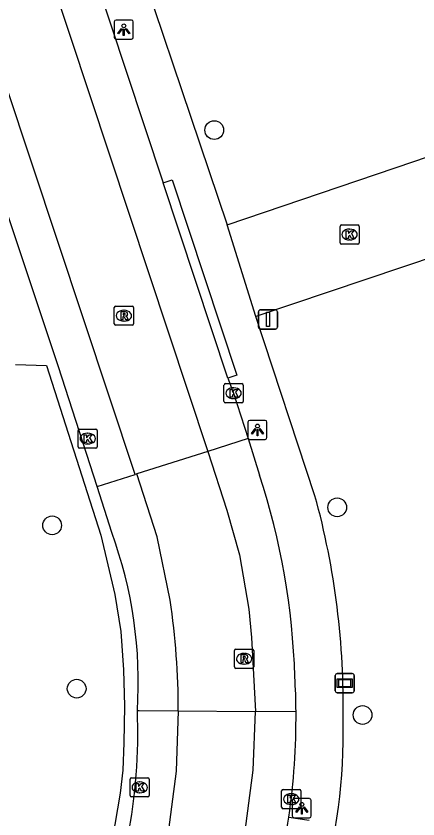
# Model space of a CAD drawing. Extents: x 162990 to 165007, y 383433 to 384336.
# Drawn here: x 164867.83 to 164888.8, y 383758.27 to 383800.16 of the extents above; entities that cross this region are included whole.
import ezdxf

# ---------------------------------------------------------------- set-up
doc = ezdxf.new("R2010")
doc.units = 0
for name, color, linetype in [('IMGEO_Boom', 7, 'Continuous'), ('IMGEO_Kolk', 7, 'Continuous'), ('IMGEO_Lichtpunt', 7, 'Continuous'), ('IMGEO_Rijbaan_lokaal_gesloten', 7, 'Continuous'), ('IMGEO_Rijbaan_lokaal_open', 7, 'Continuous'), ('IMGEO_Rioolput', 7, 'Continuous'), ('IMGEO_Verkeersbordpaal', 7, 'Continuous'), ('IMGEO_Verklikker', 7, 'Continuous'), ('IMGEO_Voetpad_open', 7, 'Continuous')]:
    doc.layers.add(name, color=color, linetype=linetype)

msp = doc.modelspace()

# ---------------------------------------------------------------- linework, layer by layer
at = {"layer": 'IMGEO_Boom'}
for centre in [(164878.175, 383794.212), (164884.587, 383774.529), (164869.716, 383773.59), (164870.997, 383765.069), (164885.91, 383763.696)]:
    msp.add_circle(centre, 0.489, dxfattribs=at)
at = {"layer": 'IMGEO_Kolk'}
for p, q in [((164884.733, 383788.338), (164884.733, 383789.19)), ((164884.808, 383789.264), (164885.66, 383789.264)), ((164885.221, 383789.044), (164885.246, 383789.044)), ((164885.734, 383789.19), (164885.734, 383788.338)), ((164885.66, 383788.264), (164884.808, 383788.264)), ((164885.244, 383788.484), (164885.219, 383788.484)), ((164878.756, 383780.986), (164879.608, 383780.986)), ((164878.681, 383780.06), (164878.681, 383780.912)), ((164879.169, 383780.766), (164879.194, 383780.766)), ((164879.682, 383780.912), (164879.682, 383780.06)), ((164879.192, 383780.206), (164879.167, 383780.206)), ((164879.608, 383779.986), (164878.756, 383779.986)), ((164871.072, 383777.689), (164871.072, 383778.541)), ((164871.147, 383778.615), (164871.999, 383778.615)), ((164872.073, 383778.541), (164872.073, 383777.689)), ((164871.56, 383778.395), (164871.585, 383778.395)), ((164871.583, 383777.835), (164871.558, 383777.835)), ((164871.999, 383777.615), (164871.147, 383777.615)), ((164873.783, 383759.495), (164873.783, 383760.347)), ((164873.858, 383760.421), (164874.71, 383760.421)), ((164874.271, 383760.201), (164874.296, 383760.201)), ((164874.784, 383760.347), (164874.784, 383759.495)), ((164874.294, 383759.641), (164874.269, 383759.641)), ((164881.689, 383758.879), (164881.689, 383759.731)), ((164881.764, 383759.805), (164882.616, 383759.805)), ((164882.69, 383759.731), (164882.69, 383758.879)), ((164874.71, 383759.421), (164873.858, 383759.421)), ((164882.177, 383759.585), (164882.202, 383759.585)), ((164882.616, 383758.805), (164881.764, 383758.805)), ((164882.2, 383759.025), (164882.175, 383759.025))]:
    msp.add_line(p, q, dxfattribs=at)
for points in [[(164884.733, 383788.338), (164884.733, 383789.19)], [(164884.808, 383789.264), (164885.66, 383789.264)], [(164885.054, 383788.964), (164885.177, 383788.964), (164885.177, 383788.813), (164885.307, 383788.964), (164885.471, 383788.964), (164885.325, 383788.813), (164885.478, 383788.564), (164885.326, 383788.564), (164885.241, 383788.728), (164885.177, 383788.661), (164885.177, 383788.564), (164885.054, 383788.564), (164885.054, 383788.964)], [(164885.734, 383789.19), (164885.734, 383788.338)], [(164885.66, 383788.264), (164884.808, 383788.264)], [(164878.756, 383780.986), (164879.608, 383780.986)], [(164878.681, 383780.06), (164878.681, 383780.912)], [(164879.002, 383780.686), (164879.125, 383780.686), (164879.125, 383780.535), (164879.255, 383780.686), (164879.419, 383780.686), (164879.273, 383780.535), (164879.426, 383780.286), (164879.274, 383780.286), (164879.189, 383780.45), (164879.125, 383780.383), (164879.125, 383780.286), (164879.002, 383780.286), (164879.002, 383780.686)], [(164879.682, 383780.912), (164879.682, 383780.06)], [(164879.608, 383779.986), (164878.756, 383779.986)], [(164871.072, 383777.689), (164871.072, 383778.541)], [(164871.147, 383778.615), (164871.999, 383778.615)], [(164872.073, 383778.541), (164872.073, 383777.689)], [(164871.393, 383778.315), (164871.516, 383778.315), (164871.516, 383778.164), (164871.646, 383778.315), (164871.81, 383778.315), (164871.664, 383778.164), (164871.817, 383777.915), (164871.665, 383777.915), (164871.58, 383778.079), (164871.516, 383778.012), (164871.516, 383777.915), (164871.393, 383777.915), (164871.393, 383778.315)], [(164871.999, 383777.615), (164871.147, 383777.615)], [(164873.783, 383759.495), (164873.783, 383760.347)], [(164873.858, 383760.421), (164874.71, 383760.421)], [(164874.104, 383760.121), (164874.227, 383760.121), (164874.227, 383759.97), (164874.357, 383760.121), (164874.521, 383760.121), (164874.375, 383759.97), (164874.528, 383759.721), (164874.376, 383759.721), (164874.291, 383759.885), (164874.227, 383759.818), (164874.227, 383759.721), (164874.104, 383759.721), (164874.104, 383760.121)], [(164874.784, 383760.347), (164874.784, 383759.495)], [(164881.689, 383758.879), (164881.689, 383759.731)], [(164881.764, 383759.805), (164882.616, 383759.805)], [(164882.69, 383759.731), (164882.69, 383758.879)], [(164874.71, 383759.421), (164873.858, 383759.421)], [(164882.01, 383759.505), (164882.133, 383759.505), (164882.133, 383759.354), (164882.263, 383759.505), (164882.427, 383759.505), (164882.281, 383759.354), (164882.434, 383759.105), (164882.282, 383759.105), (164882.197, 383759.269), (164882.133, 383759.202), (164882.133, 383759.105), (164882.01, 383759.105), (164882.01, 383759.505)], [(164882.616, 383758.805), (164881.764, 383758.805)]]:
    msp.add_lwpolyline(points, dxfattribs=at)
for centre, start, end in [((164884.81, 383789.188), 91.552, 178.448), ((164884.81, 383789.188), 91.552, 178.448), ((164885.658, 383789.188), 1.552, 88.448), ((164885.658, 383789.188), 1.552, 88.448), ((164884.81, 383788.34), 181.552, 268.448), ((164884.81, 383788.34), 181.552, 268.448), ((164885.658, 383788.34), 271.552, 358.448), ((164885.658, 383788.34), 271.552, 358.448), ((164878.758, 383780.91), 91.552, 178.448), ((164878.758, 383780.91), 91.552, 178.448), ((164879.606, 383780.91), 1.552, 88.448), ((164879.606, 383780.91), 1.552, 88.448), ((164878.758, 383780.062), 181.552, 268.448), ((164878.758, 383780.062), 181.552, 268.448), ((164879.606, 383780.062), 271.552, 358.448), ((164879.606, 383780.062), 271.552, 358.448), ((164871.149, 383778.539), 91.552, 178.448), ((164871.149, 383778.539), 91.552, 178.448), ((164871.997, 383778.539), 1.552, 88.448), ((164871.997, 383778.539), 1.552, 88.448), ((164871.149, 383777.691), 181.552, 268.448), ((164871.149, 383777.691), 181.552, 268.448), ((164871.997, 383777.691), 271.552, 358.448), ((164871.997, 383777.691), 271.552, 358.448), ((164873.86, 383760.345), 91.552, 178.448), ((164873.86, 383760.345), 91.552, 178.448), ((164874.708, 383760.345), 1.552, 88.448), ((164874.708, 383760.345), 1.552, 88.448), ((164881.766, 383759.729), 91.552, 178.448), ((164881.766, 383759.729), 91.552, 178.448), ((164882.614, 383759.729), 1.552, 88.448), ((164882.614, 383759.729), 1.552, 88.448), ((164873.86, 383759.497), 181.552, 268.448), ((164873.86, 383759.497), 181.552, 268.448), ((164874.708, 383759.497), 271.552, 358.448), ((164874.708, 383759.497), 271.552, 358.448), ((164881.766, 383758.881), 181.552, 268.448), ((164881.766, 383758.881), 181.552, 268.448), ((164882.614, 383758.881), 271.552, 358.448), ((164882.614, 383758.881), 271.552, 358.448)]:
    msp.add_arc(centre, 0.0765, start, end, dxfattribs=at)
for centre, major_axis, ratio, start_param, end_param in [((164885.22, 383788.764), (-0.387, 0.002), 0.722429, 4.712389, 7.853982), ((164885.245, 383788.764), (-0.39, 0.002), 0.717154, 1.570796, 4.712389), ((164879.168, 383780.486), (-0.387, 0.002), 0.722429, 4.712389, 7.853982), ((164879.193, 383780.486), (-0.39, 0.002), 0.717154, 1.570796, 4.712389), ((164871.559, 383778.115), (-0.387, 0.002), 0.722429, 4.712389, 7.853982), ((164871.584, 383778.115), (-0.39, 0.002), 0.717154, 1.570796, 4.712389), ((164874.27, 383759.921), (-0.387, 0.002), 0.722429, 4.712389, 7.853982), ((164874.295, 383759.921), (-0.39, 0.002), 0.717154, 1.570796, 4.712389), ((164882.176, 383759.305), (-0.387, 0.002), 0.722429, 4.712389, 7.853982), ((164882.201, 383759.305), (-0.39, 0.002), 0.717154, 1.570796, 4.712389)]:
    msp.add_ellipse(centre, major_axis=major_axis, ratio=ratio, start_param=start_param, end_param=end_param, dxfattribs=at)
at = {"layer": 'IMGEO_Lichtpunt'}
for p, q in [((164872.954, 383799.856), (164872.954, 383799.049)), ((164872.954, 383799.856), (164872.954, 383799.049)), ((164873.856, 383799.951), (164873.048, 383799.951)), ((164873.856, 383799.951), (164873.048, 383799.951)), ((164873.95, 383799.049), (164873.95, 383799.856)), ((164873.95, 383799.049), (164873.95, 383799.856)), ((164873.048, 383798.955), (164873.856, 383798.955)), ((164873.048, 383798.955), (164873.856, 383798.955)), ((164879.927, 383778.974), (164879.927, 383778.167)), ((164879.927, 383778.974), (164879.927, 383778.167)), ((164880.829, 383779.069), (164880.021, 383779.069)), ((164880.829, 383779.069), (164880.021, 383779.069)), ((164880.923, 383778.167), (164880.923, 383778.974)), ((164880.923, 383778.167), (164880.923, 383778.974)), ((164880.021, 383778.073), (164880.829, 383778.073)), ((164880.021, 383778.073), (164880.829, 383778.073)), ((164882.24, 383759.236), (164882.24, 383758.429)), ((164882.24, 383759.236), (164882.24, 383758.429)), ((164883.142, 383759.331), (164882.334, 383759.331)), ((164883.142, 383759.331), (164882.334, 383759.331)), ((164883.236, 383758.429), (164883.236, 383759.236)), ((164883.236, 383758.429), (164883.236, 383759.236)), ((164882.334, 383758.335), (164883.142, 383758.335)), ((164882.334, 383758.335), (164883.142, 383758.335))]:
    msp.add_line(p, q, dxfattribs=at)
for points in [[(164873.328, 383799.52), (164873.367, 383799.492), (164873.179, 383799.23), (164873.141, 383799.257), (164873.328, 383799.52)], [(164873.43, 383799.472), (164873.477, 383799.472), (164873.477, 383799.15), (164873.43, 383799.15), (164873.43, 383799.472)], [(164873.54, 383799.492), (164873.578, 383799.519), (164873.765, 383799.257), (164873.726, 383799.229), (164873.54, 383799.492)], [(164880.301, 383778.638), (164880.34, 383778.61), (164880.152, 383778.348), (164880.114, 383778.375), (164880.301, 383778.638)], [(164880.403, 383778.59), (164880.45, 383778.59), (164880.45, 383778.268), (164880.403, 383778.268), (164880.403, 383778.59)], [(164880.513, 383778.61), (164880.551, 383778.637), (164880.738, 383778.375), (164880.699, 383778.347), (164880.513, 383778.61)], [(164882.614, 383758.9), (164882.653, 383758.872), (164882.465, 383758.61), (164882.427, 383758.637), (164882.614, 383758.9)], [(164882.716, 383758.852), (164882.763, 383758.852), (164882.763, 383758.53), (164882.716, 383758.53), (164882.716, 383758.852)], [(164882.826, 383758.872), (164882.864, 383758.899), (164883.051, 383758.637), (164883.012, 383758.609), (164882.826, 383758.872)]]:
    msp.add_lwpolyline(points, dxfattribs=at)
for centre in [(164873.453, 383799.654), (164880.426, 383778.772), (164882.739, 383759.034)]:
    msp.add_circle(centre, 0.0994, dxfattribs=at)
for centre, start, end in [((164873.048, 383799.856), 90, 180), ((164873.048, 383799.856), 90, 180), ((164873.856, 383799.856), 0, 90), ((164873.856, 383799.856), 0, 90), ((164873.048, 383799.049), 180, 270), ((164873.048, 383799.049), 180, 270), ((164873.856, 383799.049), 270, 0), ((164873.856, 383799.049), 270, 360), ((164880.021, 383778.974), 90, 180), ((164880.021, 383778.974), 90, 180), ((164880.829, 383778.974), 0, 90), ((164880.829, 383778.974), 0, 90), ((164880.021, 383778.167), 180, 270), ((164880.021, 383778.167), 180, 270), ((164880.829, 383778.167), 270, 0), ((164880.829, 383778.167), 270, 360), ((164882.334, 383759.236), 90, 180), ((164882.334, 383759.236), 90, 180), ((164883.142, 383759.236), 0, 90), ((164883.142, 383759.236), 0, 90), ((164882.334, 383758.429), 180, 270), ((164882.334, 383758.429), 180, 270), ((164883.142, 383758.429), 270, 0), ((164883.142, 383758.429), 270, 360)]:
    msp.add_arc(centre, 0.0946, start, end, dxfattribs=at)
at = {"layer": 'IMGEO_Rijbaan_lokaal_gesloten'}
for points in [[(164813.175, 383972.528), (164877.84, 383777.451)], [(164874.04, 383776.243), (164809.325, 383971.223)], [(164854.969, 383853.56), (164857.82, 383844.865), (164870.422, 383806.818), (164873.58, 383797.284), (164875.506, 383791.467)], [(164872.06, 383775.609), (164870.042, 383781.857), (164863.985, 383800.014)], [(164878.881, 383781.27), (164875.506, 383791.467)], [(164878.881, 383781.27), (164879.18, 383780.489), (164879.934, 383778.117)], [(164879.934, 383778.117), (164877.84, 383777.451)], [(164872.06, 383775.609), (164874.04, 383776.243)], [(164874.13, 383776.272), (164874.04, 383776.243)], [(164876.297, 383763.908), (164876.178, 383760.759), (164875.697, 383757.048), (164873.808, 383750.719), (164872.296, 383747.414), (164869.888, 383743.825), (164867.668, 383741.038), (164863.654, 383737.449), (164809.25, 383691.971), (164790.93, 383676.807)], [(164880.304, 383763.878), (164880.183, 383760.826), (164879.734, 383757.378), (164879.262, 383755.442), (164878.294, 383751.947), (164876.641, 383747.65), (164874.705, 383744.013), (164872.296, 383740.613), (164868.613, 383736.505), (164865.449, 383733.718), (164793.725, 383673.706)], [(164874.161, 383763.928), (164874.25, 383763.928), (164876.297, 383763.908)], [(164882.438, 383763.863), (164880.318, 383763.878)]]:
    msp.add_lwpolyline(points, dxfattribs=at)
for centre, radius, start, end in [((164845.519, 383762.754), 28.666, 335.6209, 2.3477), ((164845.375, 383763.609), 37.064, 351.8769, 0.3924), ((164845.089, 383763.712), 37.361, 343.6466, 351.7834)]:
    msp.add_arc(centre, radius, start, end, dxfattribs=at)
at = {"layer": 'IMGEO_Rijbaan_lokaal_open'}
for points in [[(164878.843, 383789.276), (164888.576, 383792.576), (164890.47, 383793.219), (164890.619, 383797.144)], [(164880.346, 383784.495), (164878.843, 383789.276)], [(164889.901, 383787.707), (164880.346, 383784.495)], [(164879.934, 383778.117), (164880.541, 383776.209)], [(164877.84, 383777.451), (164874.13, 383776.272)], [(164877.84, 383777.451), (164878.837, 383774.391), (164879.498, 383772.054), (164879.97, 383769.22), (164880.112, 383767.732), (164880.318, 383763.878)], [(164875.872, 383769.685), (164875.201, 383772.986), (164874.13, 383776.272)], [(164872.823, 383773.214), (164872.06, 383775.609)], [(164876.297, 383763.908), (164880.304, 383763.878)], [(164880.318, 383763.878), (164880.304, 383763.878)]]:
    msp.add_lwpolyline(points, dxfattribs=at)
for centre, radius, start, end in [((164844.695, 383764.525), 37.702, 1.7766, 18.0534), ((164851.515, 383765.404), 22.694, 356.27, 20.1284), ((164836.796, 383763.906), 39.501, 0.0027, 8.4123), ((164845.987, 383763.605), 36.452, 0.4057, 3.2855)]:
    msp.add_arc(centre, radius, start, end, dxfattribs=at)
at = {"layer": 'IMGEO_Rioolput'}
for p, q in [((164872.96, 383784.103), (164872.96, 383784.955)), ((164873.035, 383785.029), (164873.887, 383785.029)), ((164873.448, 383784.809), (164873.473, 383784.809)), ((164873.961, 383784.955), (164873.961, 383784.103)), ((164873.887, 383784.029), (164873.035, 383784.029)), ((164873.471, 383784.249), (164873.446, 383784.249)), ((164879.229, 383766.204), (164879.229, 383767.056)), ((164879.304, 383767.13), (164880.156, 383767.13)), ((164879.717, 383766.91), (164879.742, 383766.91)), ((164880.23, 383767.056), (164880.23, 383766.204)), ((164879.74, 383766.35), (164879.715, 383766.35)), ((164880.156, 383766.13), (164879.304, 383766.13))]:
    msp.add_line(p, q, dxfattribs=at)
for points in [[(164872.96, 383784.103), (164872.96, 383784.955)], [(164873.035, 383785.029), (164873.887, 383785.029)], [(164873.961, 383784.955), (164873.961, 383784.103)], [(164873.549, 383784.727), (164873.297, 383784.729), (164873.297, 383784.329)], [(164873.297, 383784.329), (164873.421, 383784.329), (164873.421, 383784.491), (164873.432, 383784.491)], [(164873.475, 383784.648), (164873.421, 383784.648), (164873.421, 383784.567)], [(164873.421, 383784.567), (164873.473, 383784.567)], [(164873.479, 383784.462), (164873.55, 383784.329), (164873.69, 383784.329), (164873.625, 383784.455)], [(164873.887, 383784.029), (164873.035, 383784.029)], [(164879.229, 383766.204), (164879.229, 383767.056)], [(164879.304, 383767.13), (164880.156, 383767.13)], [(164879.818, 383766.828), (164879.566, 383766.83), (164879.566, 383766.43)], [(164879.744, 383766.749), (164879.69, 383766.749), (164879.69, 383766.668)], [(164880.23, 383767.056), (164880.23, 383766.204)], [(164879.566, 383766.43), (164879.69, 383766.43), (164879.69, 383766.592), (164879.701, 383766.592)], [(164879.69, 383766.668), (164879.742, 383766.668)], [(164879.748, 383766.563), (164879.819, 383766.43), (164879.959, 383766.43), (164879.894, 383766.556)], [(164880.156, 383766.13), (164879.304, 383766.13)]]:
    msp.add_lwpolyline(points, dxfattribs=at)
for centre, radius, start, end in [((164873.037, 383784.953), 0.0765, 91.552, 178.448), ((164873.037, 383784.953), 0.0765, 91.552, 178.448), ((164873.885, 383784.953), 0.0765, 1.552, 88.448), ((164873.885, 383784.953), 0.0765, 1.552, 88.448), ((164873.431, 383784.438), 0.0533, 26.0293, 88.6989), ((164873.457, 383784.756), 0.19, 274.7715, 282.9687), ((164873.481, 383784.552), 0.0964, 77.0061, 93.1865), ((164873.495, 383784.609), 0.0378, 276.6634, 79.6772), ((164873.548, 383784.617), 0.109, 350.3612, 89.416), ((164873.546, 383784.617), 0.112, 277.5842, 350.9817), ((164873.53, 383784.402), 0.108, 29.5134, 73.7905), ((164873.037, 383784.105), 0.0765, 181.552, 268.448), ((164873.037, 383784.105), 0.0765, 181.552, 268.448), ((164873.885, 383784.105), 0.0765, 271.552, 358.448), ((164873.885, 383784.105), 0.0765, 271.552, 358.448), ((164879.306, 383767.054), 0.0765, 91.552, 178.448), ((164879.306, 383767.054), 0.0765, 91.552, 178.448), ((164879.75, 383766.653), 0.0964, 77.0061, 93.1865), ((164879.764, 383766.71), 0.0378, 276.6634, 79.6772), ((164879.817, 383766.718), 0.109, 350.3612, 89.416), ((164880.154, 383767.054), 0.0765, 1.552, 88.448), ((164880.154, 383767.054), 0.0765, 1.552, 88.448), ((164879.7, 383766.539), 0.0533, 26.0293, 88.6989), ((164879.726, 383766.857), 0.19, 274.7715, 282.9687), ((164879.815, 383766.718), 0.112, 277.5842, 350.9817), ((164879.799, 383766.503), 0.108, 29.5134, 73.7905), ((164879.306, 383766.206), 0.0765, 181.552, 268.448), ((164879.306, 383766.206), 0.0765, 181.552, 268.448), ((164880.154, 383766.206), 0.0765, 271.552, 358.448), ((164880.154, 383766.206), 0.0765, 271.552, 358.448)]:
    msp.add_arc(centre, radius, start, end, dxfattribs=at)
for centre, major_axis, ratio, start_param, end_param in [((164873.447, 383784.529), (-0.387, 0.002), 0.722429, 4.712389, 7.853982), ((164873.472, 383784.529), (-0.39, 0.002), 0.717154, 1.570796, 4.712389), ((164879.716, 383766.63), (-0.387, 0.002), 0.722429, 4.712389, 7.853982), ((164879.741, 383766.63), (-0.39, 0.002), 0.717154, 1.570796, 4.712389)]:
    msp.add_ellipse(centre, major_axis=major_axis, ratio=ratio, start_param=start_param, end_param=end_param, dxfattribs=at)
at = {"layer": 'IMGEO_Verkeersbordpaal'}
for p, q in [((164880.581, 383784.834), (164881.371, 383784.834)), ((164881.371, 383784.834), (164880.581, 383784.834)), ((164880.481, 383783.934), (164880.481, 383784.734)), ((164880.481, 383784.734), (164880.481, 383783.934)), ((164881.471, 383784.734), (164881.471, 383783.934)), ((164881.471, 383783.934), (164881.471, 383784.734)), ((164881.371, 383783.834), (164880.581, 383783.834)), ((164880.581, 383783.834), (164881.371, 383783.834))]:
    msp.add_line(p, q, dxfattribs=at)
msp.add_lwpolyline([(164880.901, 383784.709), (164881.051, 383784.709), (164881.051, 383783.959), (164880.901, 383783.959), (164880.901, 383784.709)], dxfattribs=at)
for centre, start, end in [((164880.581, 383784.734), 90, 180), ((164880.581, 383784.734), 90, 180), ((164881.371, 383784.734), 0, 90), ((164881.371, 383784.734), 360, 90), ((164880.581, 383783.934), 180, 270), ((164880.581, 383783.934), 180, 270), ((164881.371, 383783.934), 270, 0), ((164881.371, 383783.934), 270, 0)]:
    msp.add_arc(centre, 0.1, start, end, dxfattribs=at)
at = {"layer": 'IMGEO_Verklikker'}
for p, q in [((164884.482, 383764.956), (164884.482, 383765.756)), ((164884.482, 383765.756), (164884.482, 383764.956)), ((164884.582, 383765.856), (164885.372, 383765.856)), ((164885.372, 383765.856), (164884.582, 383765.856)), ((164885.472, 383765.756), (164885.472, 383764.956)), ((164885.472, 383764.956), (164885.472, 383765.756)), ((164885.372, 383764.856), (164884.582, 383764.856)), ((164884.582, 383764.856), (164885.372, 383764.856))]:
    msp.add_line(p, q, dxfattribs=at)
for points in [[(164884.583, 383765.588), (164885.371, 383765.588), (164885.371, 383765.124), (164884.583, 383765.124), (164884.583, 383765.588)], [(164884.648, 383765.523), (164884.648, 383765.189), (164885.306, 383765.189), (164885.306, 383765.523), (164884.648, 383765.523)]]:
    msp.add_lwpolyline(points, dxfattribs=at)
for centre, start, end in [((164884.582, 383765.756), 90, 180), ((164884.582, 383765.756), 90, 180), ((164885.372, 383765.756), 0, 90), ((164885.372, 383765.756), 360, 90), ((164884.582, 383764.956), 180, 270), ((164884.582, 383764.956), 180, 270), ((164885.372, 383764.956), 270, 0), ((164885.372, 383764.956), 270, 0)]:
    msp.add_arc(centre, 0.1, start, end, dxfattribs=at)
at = {"layer": 'IMGEO_Voetpad_open'}
for points in [[(164857.065, 383856.531), (164856.575, 383856.362), (164872.667, 383807.59), (164878.843, 383789.276)], [(164875.506, 383791.467), (164875.979, 383791.624), (164879.355, 383781.427), (164878.881, 383781.27)], [(164883.428, 383775.138), (164880.346, 383784.495)], [(164867.811, 383781.988), (164869.429, 383781.937), (164872.252, 383773.074), (164872.993, 383769.983), (164873.298, 383768.052), (164873.432, 383766.049), (164873.494, 383764.157), (164873.45, 383762.242), (164873.397, 383760.825), (164873.257, 383759.624), (164872.985, 383757.98), (164872.315, 383755.073), (164871.913, 383753.751), (164871.219, 383751.863), (164870.488, 383750.243), (164870.309, 383749.846), (164869.455, 383748.256), (164867.231, 383744.853), (164866.06, 383745.755)], [(164882.067, 383758.372), (164883.122, 383758.205)]]:
    msp.add_lwpolyline(points, dxfattribs=at)
for centre, radius, start, end in [((164843.745, 383764.226), 41.156, 358.8751, 15.375), ((164855.089, 383762.748), 29.811, 343.8149, 1.2885)]:
    msp.add_arc(centre, radius, start, end, dxfattribs=at)

doc.saveas('drawing.dxf')
